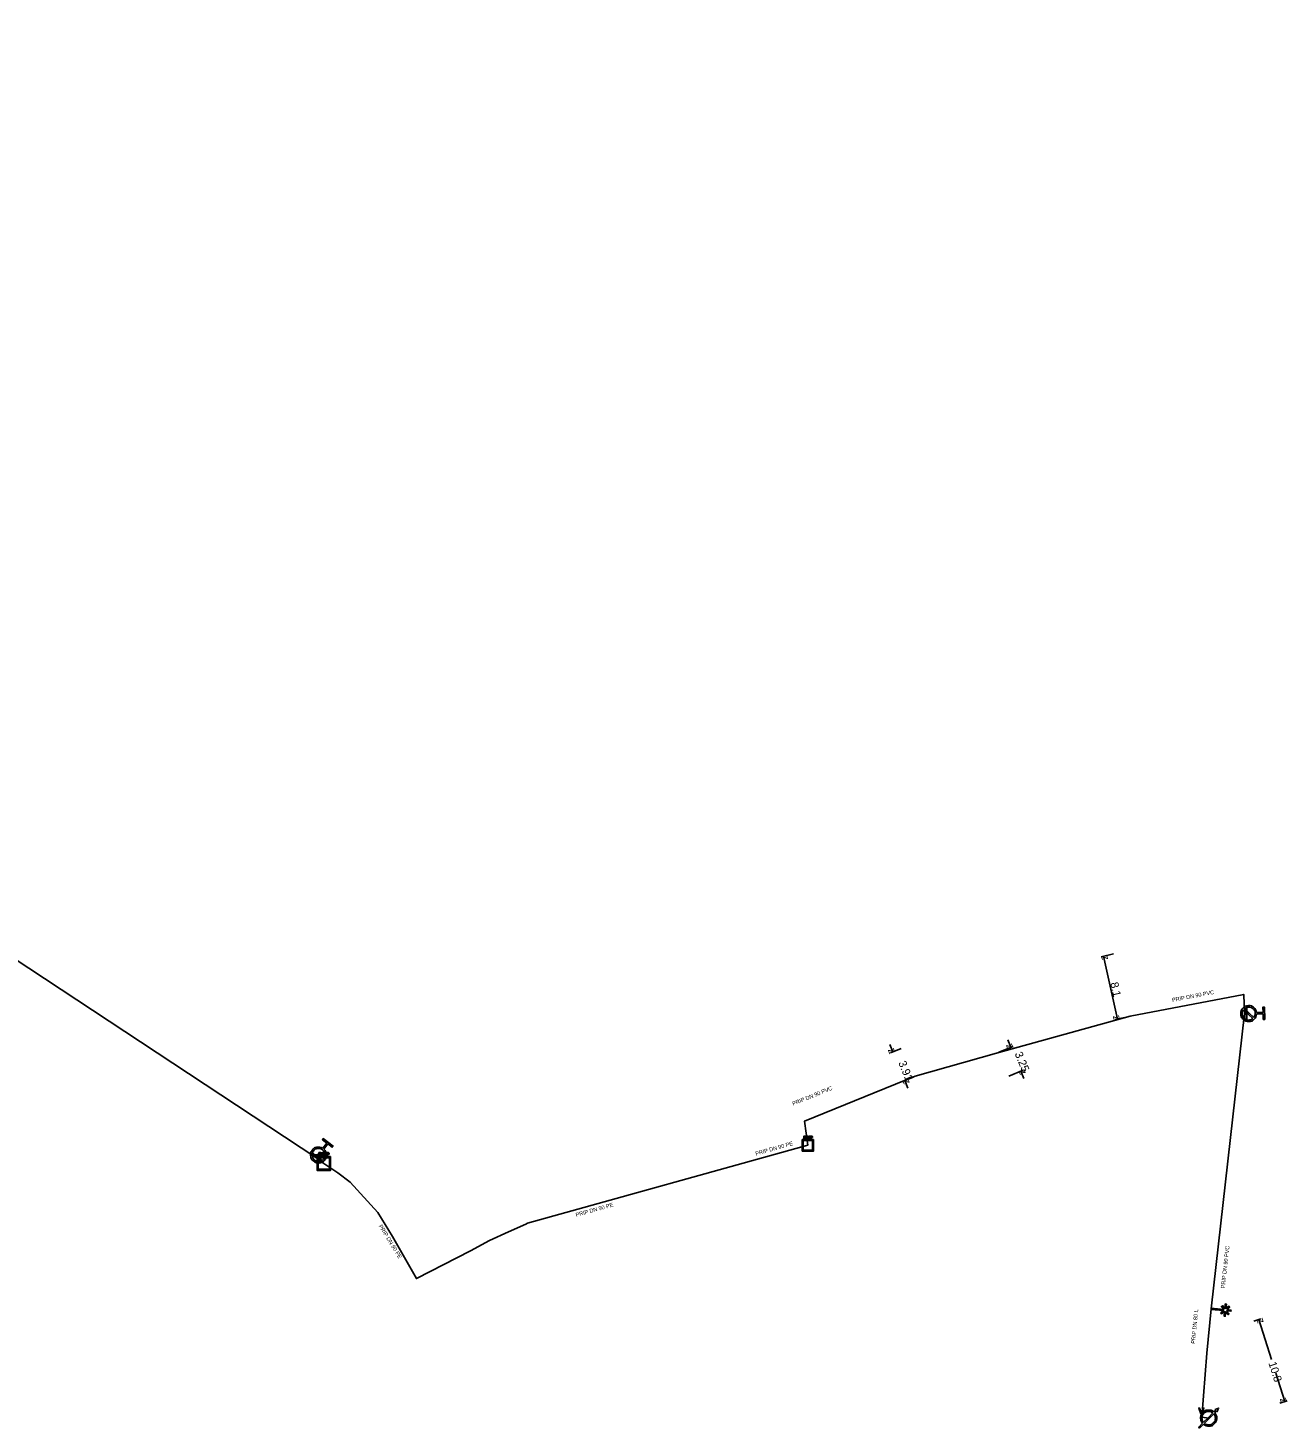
# Model space of a CAD drawing. Extents: x -643544 to -637295, y -1119190 to -1111715.
# Drawn here: x -641628.7 to -641470.3, y -1116255.7 to -1116079.6 of the extents above; entities that cross this region are included whole.
import ezdxf

# ---------------------------------------------------------------- set-up
doc = ezdxf.new("R2010")
doc.units = 0
for name, color, linetype in [('Default', 7, 'Continuous'), ('VP Hydrant', 7, 'Continuous'), ('VP Kótování', 7, 'Continuous'), ('VP Popis přípojky', 7, 'Continuous'), ('VP Přípojka', 7, 'Continuous'), ('VP Vodoměr', 7, 'Continuous'), ('VP Změna materiálu', 7, 'Continuous'), ('VP Řad', 7, 'Continuous'), ('VP Šachta', 7, 'Continuous'), ('VP Šoupě', 7, 'Continuous')]:
    doc.layers.add(name, color=color, linetype=linetype)

msp = doc.modelspace()

# ---------------------------------------------------------------- linework, layer by layer
at = {"layer": 'Default'}
for points in [[(-641474.11, -1116203.61), (-641474.13, -1116203.97), (-641474.38, -1116204.23), (-641474.67, -1116204.53), (-641475.09, -1116204.54), (-641475.5, -1116204.55), (-641475.8, -1116204.27), (-641476.1, -1116203.98), (-641476.11, -1116203.57), (-641476.12, -1116203.15), (-641475.84, -1116202.85), (-641475.55, -1116202.55), (-641475.14, -1116202.54), (-641474.72, -1116202.53), (-641474.42, -1116202.81), (-641474.15, -1116203.06), (-641474.12, -1116203.42)], [(-641475.76, -1116203.05), (-641475.93, -1116203.27), (-641475.92, -1116203.56), (-641475.91, -1116203.9), (-641475.67, -1116204.13), (-641475.42, -1116204.36), (-641475.09, -1116204.35), (-641474.8, -1116204.34), (-641474.59, -1116204.16)], [(-641474.46, -1116204.03), (-641474.29, -1116203.81), (-641474.3, -1116203.52), (-641474.3, -1116203.18), (-641474.55, -1116202.95), (-641474.79, -1116202.72), (-641475.13, -1116202.73), (-641475.42, -1116202.73), (-641475.63, -1116202.92)], [(-641530.94, -1116218.95), (-641530.9, -1116218.95), (-641530.88, -1116218.96), (-641530.86, -1116218.96), (-641530.84, -1116218.98), (-641530.82, -1116218.99), (-641530.81, -1116219.01), (-641530.8, -1116219.03), (-641530.8, -1116219.06), (-641530.8, -1116219.11), (-641530.83, -1116219.14), (-641530.86, -1116219.17), (-641530.93, -1116219.17)], [(-641530.93, -1116219.13), (-641530.89, -1116219.13), (-641530.87, -1116219.11), (-641530.85, -1116219.09), (-641530.85, -1116219.06), (-641530.85, -1116219.04), (-641530.86, -1116219.02), (-641530.87, -1116219.01), (-641530.89, -1116219), (-641530.9, -1116219), (-641530.94, -1116219)], [(-641530.55, -1116219.24), (-641530.57, -1116219.21), (-641530.58, -1116219.19), (-641530.59, -1116219.17), (-641530.6, -1116219.17), (-641530.61, -1116219.16), (-641530.63, -1116219.16), (-641530.63, -1116219.15), (-641530.65, -1116219.15)], [(-641530.61, -1116219.11), (-641530.57, -1116219.11), (-641530.55, -1116219.11), (-641530.54, -1116219.1), (-641530.53, -1116219.09), (-641530.52, -1116219.07), (-641530.52, -1116219.05), (-641530.52, -1116219.03), (-641530.54, -1116219.01), (-641530.55, -1116219), (-641530.59, -1116219)], [(-641530.6, -1116218.95), (-641530.55, -1116218.95), (-641530.52, -1116218.96), (-641530.5, -1116218.97), (-641530.48, -1116219), (-641530.47, -1116219.02), (-641530.47, -1116219.05), (-641530.47, -1116219.09), (-641530.49, -1116219.12), (-641530.52, -1116219.14), (-641530.57, -1116219.15), (-641530.55, -1116219.16), (-641530.54, -1116219.17), (-641530.52, -1116219.19), (-641530.5, -1116219.22)], [(-641530.14, -1116218.96), (-641530.1, -1116218.96), (-641530.08, -1116218.96), (-641530.06, -1116218.96), (-641530.04, -1116218.98), (-641530.02, -1116218.99), (-641530.01, -1116219.01), (-641530, -1116219.03), (-641530, -1116219.06), (-641530, -1116219.11), (-641530.03, -1116219.14), (-641530.06, -1116219.17), (-641530.13, -1116219.17)], [(-641530.13, -1116219.13), (-641530.09, -1116219.13), (-641530.07, -1116219.11), (-641530.05, -1116219.09), (-641530.05, -1116219.06), (-641530.05, -1116219.04), (-641530.06, -1116219.02), (-641530.07, -1116219.01), (-641530.09, -1116219), (-641530.1, -1116219), (-641530.13, -1116219)], [(-641591.46, -1116220.59), (-641591.2, -1116220.83), (-641591.15, -1116221.2), (-641591.09, -1116221.61), (-641591.35, -1116221.94), (-641591.6, -1116222.27), (-641592.01, -1116222.32), (-641592.42, -1116222.38), (-641592.75, -1116222.12), (-641593.07, -1116221.88), (-641593.13, -1116221.47), (-641593.19, -1116221.06), (-641592.94, -1116220.73), (-641592.69, -1116220.4), (-641592.28, -1116220.34), (-641591.91, -1116220.29), (-641591.61, -1116220.48)], [(-641591.35, -1116221.13), (-641591.42, -1116220.86), (-641591.65, -1116220.68), (-641591.92, -1116220.48), (-641592.25, -1116220.52), (-641592.58, -1116220.57), (-641592.79, -1116220.84), (-641592.96, -1116221.07), (-641592.95, -1116221.35)], [(-641592.93, -1116221.53), (-641592.86, -1116221.8), (-641592.63, -1116221.97), (-641592.36, -1116222.18), (-641592.03, -1116222.13), (-641591.7, -1116222.09), (-641591.49, -1116221.82), (-641591.32, -1116221.59), (-641591.33, -1116221.31)], [(-641591.94, -1116221.03), (-641591.89, -1116221.03), (-641591.87, -1116221.03), (-641591.84, -1116221.04), (-641591.82, -1116221.05), (-641591.79, -1116221.07), (-641591.78, -1116221.09), (-641591.77, -1116221.12), (-641591.77, -1116221.15), (-641591.77, -1116221.21), (-641591.8, -1116221.24), (-641591.84, -1116221.28), (-641591.93, -1116221.28)], [(-641591.93, -1116221.23), (-641591.87, -1116221.23), (-641591.85, -1116221.21), (-641591.83, -1116221.19), (-641591.83, -1116221.15), (-641591.83, -1116221.13), (-641591.84, -1116221.11), (-641591.85, -1116221.09), (-641591.88, -1116221.08), (-641591.89, -1116221.08), (-641591.93, -1116221.08)], [(-641591.46, -1116221.37), (-641591.49, -1116221.33), (-641591.5, -1116221.31), (-641591.52, -1116221.29), (-641591.53, -1116221.28), (-641591.55, -1116221.27), (-641591.56, -1116221.27), (-641591.57, -1116221.26), (-641591.59, -1116221.26)], [(-641591.53, -1116221.22), (-641591.49, -1116221.22), (-641591.47, -1116221.21), (-641591.45, -1116221.2), (-641591.44, -1116221.18), (-641591.43, -1116221.17), (-641591.43, -1116221.14), (-641591.43, -1116221.11), (-641591.45, -1116221.09), (-641591.47, -1116221.07), (-641591.52, -1116221.07)], [(-641591.52, -1116221.03), (-641591.47, -1116221.03), (-641591.44, -1116221.04), (-641591.41, -1116221.05), (-641591.39, -1116221.08), (-641591.37, -1116221.11), (-641591.37, -1116221.14), (-641591.37, -1116221.19), (-641591.4, -1116221.22), (-641591.43, -1116221.25), (-641591.49, -1116221.26), (-641591.47, -1116221.27), (-641591.46, -1116221.28), (-641591.43, -1116221.3), (-641591.41, -1116221.34)], [(-641590.97, -1116221.03), (-641590.93, -1116221.03), (-641590.91, -1116221.03), (-641590.88, -1116221.04), (-641590.85, -1116221.05), (-641590.83, -1116221.07), (-641590.82, -1116221.09), (-641590.81, -1116221.12), (-641590.81, -1116221.15), (-641590.81, -1116221.21), (-641590.84, -1116221.24), (-641590.88, -1116221.28), (-641590.97, -1116221.28)], [(-641590.97, -1116221.23), (-641590.91, -1116221.23), (-641590.89, -1116221.21), (-641590.87, -1116221.19), (-641590.87, -1116221.15), (-641590.87, -1116221.13), (-641590.88, -1116221.11), (-641590.89, -1116221.09), (-641590.91, -1116221.08), (-641590.93, -1116221.08), (-641590.97, -1116221.08)], [(-641480.91, -1116255.07), (-641481.15, -1116254.8), (-641481.15, -1116254.42), (-641481.15, -1116254), (-641480.85, -1116253.71), (-641480.56, -1116253.41), (-641480.14, -1116253.41), (-641479.76, -1116253.41), (-641479.49, -1116253.65)], [(-641481.1, -1116253.69), (-641481.08, -1116253.75), (-641481.06, -1116253.81), (-641481.05, -1116253.75), (-641481.03, -1116253.69)], [(-641479.61, -1116253.77), (-641479.83, -1116253.58), (-641480.14, -1116253.58), (-641480.49, -1116253.58), (-641480.73, -1116253.83), (-641480.98, -1116254.07), (-641480.98, -1116254.42), (-641480.98, -1116254.73), (-641480.79, -1116254.95)], [(-641479.38, -1116253.76), (-641479.13, -1116254.04), (-641479.13, -1116254.42), (-641479.13, -1116254.84), (-641479.43, -1116255.13), (-641479.72, -1116255.43), (-641480.14, -1116255.43), (-641480.52, -1116255.43), (-641480.8, -1116255.18)], [(-641480.68, -1116255.06), (-641480.45, -1116255.26), (-641480.14, -1116255.26), (-641479.79, -1116255.26), (-641479.55, -1116255.01), (-641479.3, -1116254.77), (-641479.3, -1116254.42), (-641479.3, -1116254.11), (-641479.49, -1116253.88)]]:
    msp.add_open_spline(points, degree=3, dxfattribs=at)
at = {"layer": 'VP Hydrant'}
for points in [[(-641474.59, -1116204.16), (-641475.76, -1116203.05)], [(-641475.63, -1116202.92), (-641474.46, -1116204.03)], [(-641474.12, -1116203.42), (-641473.3, -1116203.4), (-641473.31, -1116202.71), (-641473.13, -1116202.71), (-641473.09, -1116204.27), (-641473.27, -1116204.27), (-641473.29, -1116203.58), (-641474.11, -1116203.61)], [(-641591.61, -1116220.48), (-641591.11, -1116219.83), (-641591.66, -1116219.41), (-641591.55, -1116219.26), (-641590.31, -1116220.21), (-641590.42, -1116220.36), (-641590.97, -1116219.94), (-641591.46, -1116220.59)], [(-641592.95, -1116221.35), (-641591.35, -1116221.13)], [(-641591.33, -1116221.31), (-641592.93, -1116221.53)]]:
    msp.add_lwpolyline(points, dxfattribs=at)
at = {"layer": 'VP Kótování'}
for points in [[(-641492.11, -1116196.04), (-641493.68, -1116196.39)], [(-641493.39, -1116196.33), (-641491.6, -1116204.23)], [(-641490.32, -1116203.94), (-641491.9, -1116204.29)], [(-641505.4, -1116206.85), (-641505.02, -1116207.77)], [(-641520.26, -1116207.43), (-641519.88, -1116208.36)], [(-641518.83, -1116207.92), (-641520.16, -1116208.47)], [(-641506.54, -1116208.4), (-641504.74, -1116207.66)], [(-641505.3, -1116211.41), (-641503.5, -1116210.66)], [(-641503.4, -1116211.7), (-641503.78, -1116210.78)], [(-641517.34, -1116211.54), (-641518.67, -1116212.09)], [(-641518.01, -1116212.9), (-641518.39, -1116211.97)], [(-641474.46, -1116242.24), (-641473.56, -1116241.95)], [(-641472.24, -1116247.07), (-641473.84, -1116242.04)], [(-641471.7, -1116248.77), (-641470.57, -1116252.33)], [(-641471.19, -1116252.53), (-641470.28, -1116252.24)]]:
    msp.add_lwpolyline(points, dxfattribs=at)
at = {"layer": 'VP Přípojka'}
for points in [[(-641530.56, -1116220.1), (-641531, -1116217.09), (-641517.06, -1116211.43), (-641506.82, -1116208.51), (-641490.03, -1116203.87), (-641475.73, -1116201.12), (-641475.62, -1116203.54), (-641479.83, -1116240.67)], [(-641475.11, -1116203.54), (-641475.39, -1116203.54), (-641475.62, -1116203.54)], [(-641592.38, -1116221.71), (-641592.33, -1116221.58), (-641592.14, -1116221.33)], [(-641565.84, -1116229.91), (-641530.56, -1116220.1)], [(-641591.48, -1116222.4), (-641589.71, -1116223.59), (-641588.18, -1116224.76), (-641584.7, -1116228.54), (-641582.83, -1116231.58), (-641579.82, -1116236.88), (-641573.02, -1116233.4), (-641570.62, -1116232.09), (-641568.23, -1116231), (-641566.06, -1116230.02), (-641565.84, -1116229.91)], [(-641479.83, -1116240.67), (-641480.37, -1116246.24), (-641480.98, -1116254.32), (-641480.14, -1116254.42)]]:
    msp.add_lwpolyline(points, dxfattribs=at)
at = {"layer": 'VP Vodoměr'}
for points in [[(-641481.11, -1116253.88), (-641481.39, -1116253.17), (-641481.29, -1116253.17), (-641481.1, -1116253.69)], [(-641481.03, -1116253.69), (-641480.83, -1116253.17), (-641480.74, -1116253.17), (-641481.02, -1116253.88), (-641481.11, -1116253.88)], [(-641479.25, -1116253.41), (-641479.32, -1116253.34), (-641478.89, -1116253.17), (-641479.06, -1116253.6), (-641479.14, -1116253.52), (-641479.38, -1116253.76)], [(-641480.79, -1116254.95), (-641480.18, -1116254.35), (-641479.61, -1116253.77)], [(-641479.49, -1116253.88), (-641480.34, -1116254.73), (-641480.68, -1116255.06)], [(-641479.49, -1116253.65), (-641479.25, -1116253.41)], [(-641480.8, -1116255.18), (-641481.28, -1116255.67), (-641481.39, -1116255.56), (-641480.91, -1116255.07)]]:
    msp.add_lwpolyline(points, dxfattribs=at)
at = {"layer": 'VP Změna materiálu'}
msp.add_lwpolyline([(-641477.87, -1116240.78), (-641477.33, -1116240.84), (-641477.35, -1116240.99), (-641477.88, -1116240.94), (-641477.58, -1116241.3), (-641477.7, -1116241.4), (-641478, -1116241.04), (-641478.05, -1116241.61), (-641478.21, -1116241.6), (-641478.15, -1116241.01), (-641478.52, -1116241.32), (-641478.62, -1116241.2), (-641478.26, -1116240.9), (-641479.84, -1116240.75), (-641479.82, -1116240.59), (-641478.24, -1116240.75), (-641478.54, -1116240.38), (-641478.42, -1116240.28), (-641478.12, -1116240.65), (-641478.06, -1116240.07), (-641477.91, -1116240.08), (-641477.96, -1116240.65), (-641477.6, -1116240.36), (-641477.5, -1116240.48), (-641477.87, -1116240.78)], dxfattribs=at)
at = {"layer": 'VP Řad'}
msp.add_lwpolyline([(-641713.45, -1116079.56), (-641712.67, -1116080), (-641709.54, -1116082.39), (-641708.3, -1116087.27), (-641735.34, -1116130.03), (-641707.65, -1116148.84), (-641674.29, -1116171.5), (-641654.42, -1116184.67), (-641642.75, -1116192.69), (-641640.74, -1116189.84), (-641592.38, -1116221.71), (-641591.48, -1116222.4)], dxfattribs=at)
at = {"layer": 'VP Šachta'}
for points in [[(-641529.85, -1116219.38), (-641529.85, -1116220.83), (-641531.27, -1116220.83), (-641531.27, -1116219.38), (-641529.85, -1116219.38)], [(-641531.15, -1116219.5), (-641531.15, -1116220.71), (-641529.97, -1116220.71), (-641529.97, -1116219.5), (-641531.15, -1116219.5)], [(-641531.07, -1116219.31), (-641531.07, -1116218.95), (-641530.94, -1116218.95)], [(-641530.93, -1116219.17), (-641531.03, -1116219.17), (-641531.03, -1116219.31), (-641531.07, -1116219.31)], [(-641530.94, -1116219), (-641531.03, -1116219), (-641531.03, -1116219.13)], [(-641531.03, -1116219.13), (-641530.93, -1116219.13)], [(-641530.75, -1116219.31), (-641530.75, -1116218.95), (-641530.6, -1116218.95)], [(-641530.65, -1116219.15), (-641530.71, -1116219.15), (-641530.71, -1116219.31), (-641530.75, -1116219.31)], [(-641530.59, -1116219), (-641530.71, -1116219), (-641530.71, -1116219.11)], [(-641530.71, -1116219.11), (-641530.61, -1116219.11)], [(-641530.5, -1116219.22), (-641530.44, -1116219.31), (-641530.5, -1116219.31), (-641530.55, -1116219.24)], [(-641530.39, -1116219.32), (-641530.39, -1116218.96), (-641530.34, -1116218.96), (-641530.34, -1116219.32), (-641530.39, -1116219.32)], [(-641530.27, -1116219.32), (-641530.27, -1116218.96), (-641530.14, -1116218.96)], [(-641530.13, -1116219.17), (-641530.23, -1116219.17), (-641530.23, -1116219.32), (-641530.27, -1116219.32)], [(-641530.13, -1116219), (-641530.23, -1116219), (-641530.23, -1116219.13)], [(-641530.23, -1116219.13), (-641530.13, -1116219.13)], [(-641592.1, -1116221.46), (-641592.1, -1116221.03), (-641591.94, -1116221.03)], [(-641591.93, -1116221.28), (-641592.04, -1116221.28), (-641592.04, -1116221.46), (-641592.1, -1116221.46)], [(-641591.93, -1116221.08), (-641592.04, -1116221.08), (-641592.04, -1116221.23)], [(-641592.04, -1116221.23), (-641591.93, -1116221.23)], [(-641591.71, -1116221.46), (-641591.71, -1116221.03), (-641591.52, -1116221.03)], [(-641591.59, -1116221.26), (-641591.66, -1116221.26), (-641591.66, -1116221.46), (-641591.71, -1116221.46)], [(-641591.52, -1116221.07), (-641591.66, -1116221.07), (-641591.66, -1116221.22)], [(-641591.66, -1116221.22), (-641591.53, -1116221.22)], [(-641591.41, -1116221.34), (-641591.33, -1116221.46), (-641591.41, -1116221.46), (-641591.46, -1116221.37)], [(-641591.28, -1116221.46), (-641591.28, -1116221.03), (-641591.22, -1116221.03), (-641591.22, -1116221.46), (-641591.28, -1116221.46)], [(-641591.13, -1116221.46), (-641591.13, -1116221.03), (-641590.97, -1116221.03)], [(-641590.97, -1116221.28), (-641591.08, -1116221.28), (-641591.08, -1116221.46), (-641591.13, -1116221.46)], [(-641590.97, -1116221.08), (-641591.08, -1116221.08), (-641591.08, -1116221.23)], [(-641591.08, -1116221.23), (-641590.97, -1116221.23)], [(-641590.63, -1116221.53), (-641590.63, -1116223.27), (-641592.33, -1116223.27), (-641592.33, -1116221.53), (-641590.63, -1116221.53)], [(-641592.18, -1116221.68), (-641592.18, -1116223.13), (-641590.78, -1116223.13), (-641590.78, -1116221.68), (-641592.18, -1116221.68)]]:
    msp.add_lwpolyline(points, dxfattribs=at)
at = {"layer": 'VP Šoupě'}
for points in [[(-641475.34, -1116202.79), (-641475.34, -1116204.29), (-641475.44, -1116204.29), (-641475.44, -1116202.79), (-641475.34, -1116202.79)], [(-641592.9, -1116221.09), (-641591.7, -1116222), (-641591.76, -1116222.07), (-641592.96, -1116221.16), (-641592.9, -1116221.09)]]:
    msp.add_lwpolyline(points, dxfattribs=at)

# ---------------------------------------------------------------- texts
at = {"layer": 'VP Kótování'}
for s, rotation, p in [('z', 102.7528, (-641492.79, -1116196.7)), ('8.1', 282.7528, (-641492.52, -1116199.7)), ('z', 282.7529, (-641492.2, -1116203.85)), ('z', 292.3677, (-641505.67, -1116207.5)), ('z', 292.4, (-641520.53, -1116208.09)), ('3.25', 292.3676, (-641504.57, -1116208.58)), ('3.91', 292.4001, (-641519.21, -1116209.72)), ('z', 112.3677, (-641503.13, -1116211.05)), ('z', 112.4001, (-641517.74, -1116212.24)), ('z', 107.6481, (-641473.21, -1116242.37)), ('10.8', 287.6481, (-641472.63, -1116247.5)), ('z', 287.648, (-641471.2, -1116252.01))]:
    msp.add_text(s, height=1, rotation=rotation, dxfattribs=at).set_placement(p)
at = {"layer": 'VP Popis přípojky'}
for s, rotation, p in [('PRIP DN 90 PVC', 10.8632, (-641484.7, -1116202.08)), ('PRIP DN 90 PVC', 22.0997, (-641532.42, -1116215.13)), ('PRIP DN 90 PE', 15.805, (-641537.1, -1116221.41)), ('PRIP DN 90 PE', 15.805, (-641559.71, -1116229.12)), ('PRIP DN 90 PE', 301.597, (-641584.6, -1116230.27)), ('PRIP DN 90 PVC', 83.533, (-641478.12, -1116238.11)), ('PRIP DN 80 L', 84.4045, (-641481.87, -1116245.09))]:
    msp.add_text(s, height=0.5, rotation=rotation, dxfattribs=at).set_placement(p)

doc.saveas('drawing.dxf')
